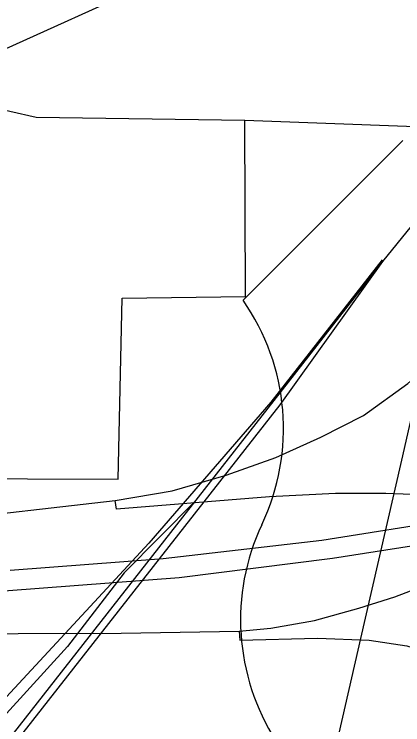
# Model space of a CAD drawing. Extents: x 0 to 34, y 0 to 22.
# Drawn here: x 5.3365 to 5.4701, y 17.4292 to 17.6735 of the extents above; entities that cross this region are included whole.
import ezdxf

# ---------------------------------------------------------------- set-up
doc = ezdxf.new("R2010")
doc.units = 0
for name, color, linetype in [('GM_X_City_Street', 7, 'Continuous'), ('GM_X_Interchange_Ramps', 7, 'Continuous'), ('GM_X_Rail_Line', 7, 'Continuous'), ('GM_X_State_Route', 7, 'Continuous'), ('GM_X_US_Route', 7, 'Continuous'), ('GM_X_US_Shield', 7, 'Continuous')]:
    doc.layers.add(name, color=color, linetype=linetype)

msp = doc.modelspace()

# ---------------------------------------------------------------- linework, layer by layer
at = {"layer": 'GM_X_City_Street'}
for p, q in [((5.41600097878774, 17.57646201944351), (5.4158207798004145, 17.63705803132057)), ((5.372219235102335, 17.51364152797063), (5.373611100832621, 17.575846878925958)), ((5.373611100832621, 17.575846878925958), (5.41600097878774, 17.57646201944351))]:
    msp.add_line(p, q, dxfattribs=at)
for points in [[(5.313822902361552, 17.652871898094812), (5.336099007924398, 17.662708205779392), (5.377594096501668, 17.681647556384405), (5.416597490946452, 17.697877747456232), (5.4317154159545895, 17.70487432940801), (5.443701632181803, 17.71213814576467), (5.454059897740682, 17.721570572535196), (5.461957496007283, 17.729921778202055), (5.464995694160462, 17.734053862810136)], [(5.313822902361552, 17.652871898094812), (5.325796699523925, 17.64221540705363), (5.344102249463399, 17.638077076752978), (5.4158207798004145, 17.63705803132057), (5.49927698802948, 17.63395740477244), (5.5303411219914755, 17.634527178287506), (5.534237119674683, 17.63468502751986), (5.543814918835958, 17.634499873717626), (5.557419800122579, 17.63423637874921), (5.56729647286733, 17.63423515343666), (5.572173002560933, 17.634007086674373), (5.576687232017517, 17.63437370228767), (5.672067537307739, 17.633534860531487), (5.73398704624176, 17.632006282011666), (5.7971990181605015, 17.630657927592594)], [(5.181042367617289, 17.5143623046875), (5.220070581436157, 17.514362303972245), (5.2786160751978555, 17.514001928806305), (5.372219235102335, 17.51364152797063)]]:
    msp.add_lwpolyline(points, dxfattribs=at)
at = {"layer": 'GM_X_Interchange_Ramps'}
for points in [[(5.593349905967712, 17.42462658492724), (5.5893936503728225, 17.434810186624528), (5.582813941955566, 17.446654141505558), (5.573163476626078, 17.461348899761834), (5.564719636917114, 17.47067067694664), (5.558102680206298, 17.476635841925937), (5.552279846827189, 17.481012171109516), (5.5425671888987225, 17.487558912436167), (5.53467143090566, 17.4921645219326), (5.532205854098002, 17.49327801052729), (5.53161122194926, 17.493547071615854), (5.527872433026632, 17.495235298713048), (5.519931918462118, 17.498514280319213), (5.517474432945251, 17.499528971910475), (5.513064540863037, 17.501282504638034), (5.506354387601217, 17.503321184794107), (5.502649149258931, 17.504447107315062), (5.4910251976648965, 17.506530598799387), (5.479290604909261, 17.508065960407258), (5.464266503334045, 17.508723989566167), (5.446939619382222, 17.508724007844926), (5.424239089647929, 17.507517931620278), (5.371710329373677, 17.50335039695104), (5.371235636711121, 17.506323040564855)], [(5.413821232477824, 17.46134890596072), (5.41404056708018, 17.45827870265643), (5.44079862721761, 17.458936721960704), (5.458564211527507, 17.45827872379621), (5.471504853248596, 17.45630463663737), (5.482032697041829, 17.453014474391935), (5.4927793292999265, 17.448408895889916), (5.501552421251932, 17.442267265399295), (5.509010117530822, 17.43612624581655), (5.517344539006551, 17.427133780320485), (5.526783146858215, 17.41381969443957), (5.529845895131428, 17.40827147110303), (5.536186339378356, 17.397967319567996), (5.537509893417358, 17.394879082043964), (5.540321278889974, 17.388584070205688)]]:
    msp.add_lwpolyline(points, dxfattribs=at)
at = {"layer": 'GM_X_Rail_Line'}
for points in [[(5.186113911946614, 17.23150080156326), (5.304629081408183, 17.381918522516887), (5.427901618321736, 17.539192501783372), (5.463302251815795, 17.588445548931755), (5.473096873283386, 17.60061886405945), (5.485497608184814, 17.616691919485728), (5.502352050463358, 17.63739583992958), (5.514524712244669, 17.65040083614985), (5.525344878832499, 17.66153311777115), (5.536789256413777, 17.67204113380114), (5.57611634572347, 17.70512584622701), (5.602126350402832, 17.72437321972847), (5.620021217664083, 17.7371701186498), (5.647903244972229, 17.754669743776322), (5.702404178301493, 17.788984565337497), (5.777844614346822, 17.8375492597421), (5.884601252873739, 17.906338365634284), (5.902978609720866, 17.917496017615), (5.919633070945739, 17.926520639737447), (5.930872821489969, 17.93168926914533), (5.947527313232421, 17.93808853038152)], [(5.4017364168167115, 17.22481167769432), (5.430808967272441, 17.350168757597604), (5.456925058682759, 17.46429098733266), (5.4698352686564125, 17.520169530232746), (5.475058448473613, 17.54332905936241), (5.484026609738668, 17.576442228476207), (5.4895454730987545, 17.591126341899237), (5.497725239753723, 17.60945685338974), (5.505018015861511, 17.62246564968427), (5.516384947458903, 17.640592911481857), (5.526912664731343, 17.65394902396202), (5.539640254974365, 17.667305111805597), (5.562760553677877, 17.690310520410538), (5.577037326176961, 17.701402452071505), (5.593693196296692, 17.7144443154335), (5.6183626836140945, 17.731885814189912), (5.688757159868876, 17.77729655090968), (5.778021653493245, 17.834823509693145), (5.835669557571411, 17.87212009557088), (5.8962126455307, 17.91035331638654), (5.909326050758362, 17.917846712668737), (5.920991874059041, 17.923381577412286), (5.936063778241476, 17.92908679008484)], [(4.354250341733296, 16.135821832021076), (4.3639383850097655, 16.15589985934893), (4.373058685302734, 16.173579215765), (4.378944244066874, 16.1845095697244), (4.385393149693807, 16.19656626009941), (4.396203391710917, 16.21565963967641), (4.4026531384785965, 16.22617551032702), (4.410234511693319, 16.238951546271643), (4.419359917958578, 16.252569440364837), (4.431820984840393, 16.271611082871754), (4.444453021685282, 16.28999767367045), (4.457789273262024, 16.308106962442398), (4.469566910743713, 16.323249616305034), (4.704221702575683, 16.621710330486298), (4.847782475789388, 16.80472937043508), (4.953426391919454, 16.939337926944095), (5.080335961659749, 17.10038851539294), (5.119083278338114, 17.14989318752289), (5.184159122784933, 17.23303587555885), (5.302674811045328, 17.38345430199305), (5.425913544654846, 17.54068507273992), (5.463302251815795, 17.588445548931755)], [(5.463070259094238, 17.588977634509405), (5.424731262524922, 17.54014432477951), (5.38275423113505, 17.491590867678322), (5.310604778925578, 17.413773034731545), (5.290352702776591, 17.397531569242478), (5.261014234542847, 17.37996469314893), (5.234573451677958, 17.37090963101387), (5.204872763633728, 17.364571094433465), (5.159778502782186, 17.36131125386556), (5.13913289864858, 17.361130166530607), (5.118306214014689, 17.361311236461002), (5.092084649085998, 17.35765920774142)], [(5.398852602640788, 17.50616014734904), (5.374272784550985, 17.481456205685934), (5.354873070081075, 17.456137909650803), (5.333810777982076, 17.433055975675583)]]:
    msp.add_lwpolyline(points, dxfattribs=at)
at = {"layer": 'GM_X_State_Route'}
for points in [[(5.186498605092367, 17.48246241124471), (5.204077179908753, 17.486856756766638), (5.309153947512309, 17.499148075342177), (5.371235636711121, 17.506323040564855), (5.390791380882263, 17.509601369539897), (5.409434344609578, 17.514974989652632), (5.4264325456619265, 17.52111599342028), (5.441895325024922, 17.528025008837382), (5.456590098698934, 17.535482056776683), (5.471833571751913, 17.546448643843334), (5.4828000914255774, 17.556209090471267), (5.490695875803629, 17.56432419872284), (5.498043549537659, 17.573755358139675), (5.5039652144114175, 17.582418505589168), (5.51098358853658, 17.59305633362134), (5.519318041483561, 17.609067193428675), (5.526501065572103, 17.624639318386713), (5.5303411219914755, 17.634527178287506), (5.530652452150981, 17.635679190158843), (5.532762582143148, 17.642209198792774), (5.541554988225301, 17.665672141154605), (5.546855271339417, 17.672781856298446)], [(5.413821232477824, 17.46134890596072), (5.424787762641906, 17.4624456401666), (5.439701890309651, 17.46507774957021), (5.455054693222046, 17.469244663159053), (5.467337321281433, 17.473192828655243), (5.4829094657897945, 17.479114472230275)], [(5.1334889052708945, 17.47352092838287), (5.145332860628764, 17.467730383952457), (5.164230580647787, 17.465276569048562), (5.183565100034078, 17.463099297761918), (5.215109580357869, 17.46112955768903), (5.30240210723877, 17.460471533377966), (5.373245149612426, 17.460690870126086), (5.413821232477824, 17.46134890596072)]]:
    msp.add_lwpolyline(points, dxfattribs=at)
at = {"layer": 'GM_X_US_Route'}
for points in [[(5.335106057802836, 17.4822766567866), (5.387744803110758, 17.486312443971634), (5.442314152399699, 17.492629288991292), (5.488460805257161, 17.499998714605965), (5.506354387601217, 17.503321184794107), (5.527768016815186, 17.507470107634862), (5.531140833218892, 17.50801128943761), (5.5419881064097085, 17.51034270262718), (5.548854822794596, 17.51188307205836), (5.5549150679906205, 17.513243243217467), (5.560420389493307, 17.514512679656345), (5.565925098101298, 17.51578275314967), (5.592510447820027, 17.52210707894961), (5.624880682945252, 17.530976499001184), (5.67422991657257, 17.54518910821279), (5.727526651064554, 17.562954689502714), (5.7570641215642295, 17.573306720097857), (5.796909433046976, 17.589042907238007), (5.885326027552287, 17.62261554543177), (5.968247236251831, 17.653515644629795)], [(5.241758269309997, 17.471516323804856), (5.287194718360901, 17.472467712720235), (5.334569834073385, 17.475363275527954), (5.393261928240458, 17.479837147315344), (5.445900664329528, 17.48641747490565), (5.4877486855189, 17.49299712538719), (5.515216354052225, 17.49782081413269), (5.519931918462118, 17.498514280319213), (5.536171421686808, 17.501027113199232), (5.538379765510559, 17.50139743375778), (5.549947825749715, 17.504002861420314), (5.55543886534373, 17.505240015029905), (5.5615842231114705, 17.506799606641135), (5.562542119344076, 17.507042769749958)]]:
    msp.add_lwpolyline(points, dxfattribs=at)
at = {"layer": 'GM_X_US_Shield'}
msp.add_line((5.470110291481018, 17.630056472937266), (5.41517854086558, 17.575124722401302), dxfattribs=at)
for centre, radius, start, end in [((5.35218281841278, 17.531013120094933), 0.07690445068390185, 334.5471236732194, 35.000929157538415), ((5.491226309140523, 17.465256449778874), 0.07690445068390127, 154.8319194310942, 270.63826363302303)]:
    msp.add_arc(centre, radius, start, end, dxfattribs=at)

doc.saveas('drawing.dxf')
